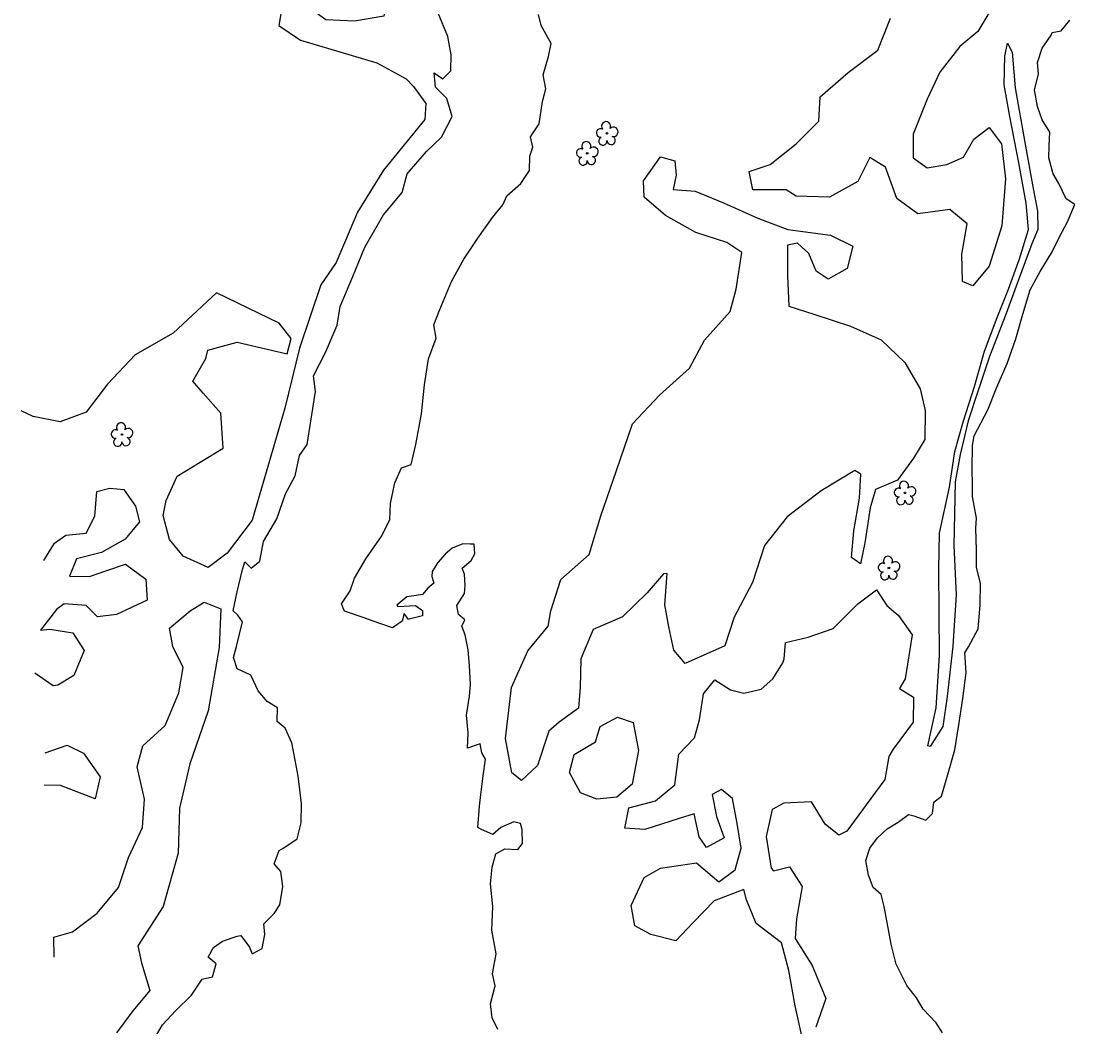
# Model space of a CAD drawing. Extents: x 3040896 to 3051146, y 687568 to 732976.
# Drawn here: x 3048913.1 to 3049340.2, y 695291.8 to 695699.4 of the extents above; entities that cross this region are included whole.
import ezdxf

# ---------------------------------------------------------------- set-up
doc = ezdxf.new("R2010")
doc.units = 0
for name, color, linetype in [('Exist Hydro Stream or Body of Water', 7, 'Continuous'), ('Exist Vegetation Hedge Row', 7, 'Continuous'), ('Exist Vegetation Tree CELL', 7, 'Continuous')]:
    doc.layers.add(name, color=color, linetype=linetype)

msp = doc.modelspace()

# ---------------------------------------------------------------- linework, layer by layer
at = {"layer": 'Exist Hydro Stream or Body of Water'}
for points in [[(3048966.66, 695286.1), (3048970.45, 695292.6), (3048975.85, 695298.41), (3048982.22, 695304.62), (3048986.46, 695311.08), (3048990.65, 695312.07), (3048992.15, 695317.38), (3048988.97, 695320.04), (3048991.09, 695323.95), (3048994.69, 695326.57), (3049000.67, 695328.5), (3049002.11, 695328.75), (3049005.7, 695324.09), (3049006.83, 695321.39), (3049010.79, 695323.59), (3049011.9, 695329.27), (3049011.46, 695333.54), (3049015.67, 695337.67), (3049018.02, 695341.17), (3049019.15, 695348.71), (3049018.42, 695354.7), (3049015.63, 695357.82), (3049017.68, 695363.23), (3049019.6, 695364.37), (3049025.04, 695367.97), (3049026.58, 695374.45), (3049026.78, 695382.3), (3049025.43, 695393.42), (3049024.22, 695399.88), (3049022.87, 695406.9), (3049020.18, 695412.82), (3049016.92, 695415.59), (3049017.05, 695421.02), (3049012.87, 695423.69), (3049009.16, 695427.93), (3049006.19, 695434.37), (3049000.68, 695436.81), (3048999.24, 695441.44), (3049000.46, 695445.95), (3049002.81, 695455.9), (3049000.96, 695458.59), (3048999.13, 695460.34), (3049000.73, 695468.01), (3049002.9, 695477.12), (3049003.85, 695480.21), (3049006.42, 695477.67), (3049009.9, 695480.51), (3049011.37, 695488.51), (3049016.74, 695497.6), (3049020.26, 695507.8), (3049024.13, 695515.06), (3049025.93, 695523.32), (3049029.01, 695527.8), (3049030.58, 695537.29), (3049032.42, 695549.28), (3049031.61, 695555.63), (3049036.47, 695565.03), (3049041.17, 695576.16), (3049042.49, 695583.73), (3049047.63, 695595.83), (3049052.39, 695607.82), (3049060, 695620.79), (3049067.58, 695629.97), (3049069.54, 695637.43), (3049077.38, 695646.48), (3049083.56, 695652.29), (3049087.78, 695660.77), (3049085.6, 695667.97), (3049081.01, 695672.65), (3049080.52, 695678.34), (3049084.09, 695676.02), (3049087.22, 695679.27), (3049087.4, 695685.71), (3049086.02, 695693.07), (3049082.1, 695702.52)], [(3049106.27, 695290.76), (3049103.99, 695295.41), (3049103.33, 695301.12), (3049105.29, 695308.41), (3049104.15, 695313.33), (3049105.62, 695321.43), (3049103.92, 695331.03), (3049104.32, 695340.57), (3049103.42, 695349.68), (3049104.09, 695356.47), (3049105.48, 695361.89), (3049109.22, 695363.97), (3049114.48, 695363.67), (3049116.35, 695366.05), (3049116.25, 695371.74), (3049115.53, 695374.23), (3049112.81, 695374.93), (3049107.54, 695372.57), (3049104.33, 695369.69), (3049099.74, 695371.73), (3049098.17, 695372.63), (3049098.95, 695381.21), (3049099.46, 695386.01), (3049100.37, 695393.49), (3049101.36, 695400.21), (3049099.82, 695402.83), (3049099.14, 695406.48), (3049094.09, 695404.7), (3049094.37, 695410.87), (3049093.66, 695418.1), (3049094.89, 695425.86), (3049095.31, 695430.51), (3049094.81, 695438.25), (3049094.26, 695444.6), (3049093.14, 695450.62), (3049091.76, 695454.17), (3049093, 695456.72), (3049090.36, 695458.84), (3049089.78, 695462.58), (3049092.81, 695467.38), (3049093.08, 695470.63), (3049092.78, 695475.26), (3049091.94, 695477.72), (3049095.58, 695480.79), (3049097.01, 695483.48), (3049096.7, 695487.42), (3049095.11, 695487.39), (3049092.11, 695487.54), (3049087.85, 695485.76), (3049084.98, 695483.33), (3049082.03, 695479.93), (3049079.7, 695476.33), (3049079.58, 695474.24), (3049080.37, 695471.59), (3049077.96, 695469.54), (3049075.74, 695466.93), (3049073.3, 695466.63), (3049069.47, 695466), (3049065.35, 695462.66), (3049065.87, 695462.13), (3049072.9, 695462.6), (3049075.74, 695460.55), (3049075.81, 695458.38), (3049070.4, 695457.05), (3049070.12, 695456.86), (3049068.4, 695459.36), (3049067.58, 695456.18), (3049063.69, 695453.53), (3049058.11, 695455.34), (3049051.79, 695457.64), (3049044.23, 695460.19), (3049042.92, 695463.23), (3049046.43, 695468.44), (3049048.26, 695473.58), (3049052.81, 695481.47), (3049059.31, 695490.75), (3049062.58, 695497.35), (3049062.8, 695503.86), (3049064.54, 695512.27), (3049067.34, 695518.29), (3049071.15, 695519.62), (3049073.09, 695527.74), (3049075.46, 695540.18), (3049076.66, 695551.96), (3049078.18, 695562.45), (3049081.28, 695570.89), (3049080.44, 695576.33), (3049082.82, 695582.43), (3049087.5, 695593.86), (3049092.58, 695602.92), (3049098.17, 695611.41), (3049104.12, 695619.78), (3049108.43, 695624.93), (3049110.03, 695628.62), (3049115.64, 695633.54), (3049119.12, 695638.79), (3049119.34, 695644.61), (3049120.58, 695648.29), (3049119.54, 695652.47), (3049123.11, 695657.68), (3049124.42, 695666.74), (3049125.81, 695671.97), (3049124.73, 695677.59), (3049126.82, 695685.07), (3049127.91, 695690.26), (3049123.88, 695697.65), (3049122.82, 695701.98)], [(3049286.61, 695289.37), (3049283.95, 695293.44), (3049278.76, 695298.98), (3049276.05, 695303.48), (3049272.07, 695308.5), (3049267.82, 695317.16), (3049265.81, 695325.34), (3049264.19, 695334.02), (3049262.97, 695340.58), (3049261.75, 695345.41), (3049258.51, 695348.2), (3049256.52, 695353.23), (3049255.43, 695359.18), (3049257.16, 695364.2), (3049260.18, 695368.35), (3049264.13, 695372.08), (3049268.55, 695374.79), (3049272.76, 695377.87), (3049274.87, 695377.31), (3049279.74, 695375.5), (3049282.46, 695378.2), (3049283.03, 695382.83), (3049286.15, 695385.33), (3049288.73, 695394.06), (3049291.56, 695403.99), (3049293.12, 695414.11), (3049294.84, 695424.81), (3049296.13, 695435.31), (3049295.64, 695443.36), (3049297.14, 695445.85), (3049300.95, 695453.03), (3049301.77, 695462.73), (3049301.92, 695471.65), (3049300.38, 695477.98), (3049300.35, 695484.98), (3049300.04, 695493.91), (3049300.32, 695497.93), (3049298.7, 695506.76), (3049298.65, 695511.44), (3049298.52, 695517.96), (3049298.75, 695527.43), (3049299.39, 695531.24), (3049304.94, 695541.86), (3049308.58, 695551.02), (3049312.81, 695560.65), (3049316.33, 695570.6), (3049319.16, 695580.54), (3049322.14, 695590.41), (3049326.17, 695597.83), (3049331.03, 695605.9), (3049334.2, 695612.46), (3049337.07, 695617.75), (3049340.23, 695625.03), (3049336.66, 695627.28), (3049333.67, 695633.55), (3049331.39, 695637.49), (3049329.66, 695643.9), (3049329.84, 695648.81), (3049329.99, 695654.42), (3049326.96, 695659.35), (3049325.1, 695664.75), (3049323.79, 695671.52), (3049325.47, 695677.89), (3049325.09, 695682.57), (3049326.97, 695688.42), (3049330.61, 695693.73), (3049331.03, 695694.78), (3049334.64, 695695.47), (3049338.14, 695699.79)]]:
    msp.add_lwpolyline(points, dxfattribs=at)
at = {"layer": 'Exist Vegetation Hedge Row'}
for points in [[(3048994.86, 695708.34), (3048999.79, 695706.61), (3049006.15, 695707.8), (3049016.31, 695713.59), (3049028.63, 695718.18), (3049044.93, 695714.68), (3049053.51, 695710.69), (3049061.35, 695706.84), (3049060.11, 695701.36), (3049048.3, 695699.33), (3049036.61, 695699.82), (3049027.3, 695706.7), (3049018.73, 695704.75), (3049017.58, 695697.64), (3049026.38, 695691.66), (3049042.33, 695686.87), (3049057.32, 695682.41), (3049069.12, 695675.93)], [(3049309.16, 695709.02), (3049300.93, 695695.11), (3049293.55, 695689.05), (3049285.54, 695678.67), (3049280.39, 695667.67), (3049274.73, 695653.6), (3049274.71, 695643.96), (3049280.32, 695639.96), (3049288.33, 695641.3), (3049295.06, 695644.25), (3049299.26, 695651.52), (3049305.44, 695656.29), (3049310.43, 695649.65), (3049312.11, 695635.4), (3049310.54, 695616.35), (3049305.43, 695600.07), (3049298.79, 695592.02), (3049294.64, 695593.86), (3049294.38, 695604.98), (3049296.58, 695617.24), (3049289.58, 695623.01), (3049276.52, 695621.26), (3049268.08, 695627.48), (3049263.46, 695640.22), (3049257.1, 695644.06), (3049252.25, 695634.34), (3049240.8, 695628.03), (3049227.3, 695628.47), (3049223.22, 695631.04), (3049209.74, 695630.94), (3049208.25, 695638.36), (3049216.65, 695641.24), (3049227.3, 695649.66), (3049236.49, 695658.82), (3049237.01, 695668.74), (3049248.26, 695678.52), (3049260.29, 695687.53), (3049265.5, 695700.58)], [(3049280.62, 695405.71), (3049283.99, 695421), (3049285.33, 695442.22), (3049285.26, 695459.52), (3049285.03, 695477.16), (3049285.4, 695491.87), (3049289.37, 695510.45), (3049291.61, 695524.98), (3049295.13, 695537.31), (3049299.49, 695551.33), (3049303.59, 695565.66), (3049308.7, 695579.26), (3049313.31, 695590.73), (3049317.78, 695602.97), (3049321.46, 695614.92), (3049320.5, 695625.52), (3049317.44, 695641.9), (3049313.91, 695660.72), (3049311.53, 695673.48), (3049311.86, 695685.17), (3049312.95, 695690.41), (3049314.81, 695686.75), (3049316.05, 695672.33), (3049319.89, 695650.15), (3049323.35, 695631.57), (3049325.04, 695622.4), (3049325.17, 695614.91), (3049322.72, 695609.15), (3049317.39, 695594.56), (3049311.89, 695579.75), (3049305.56, 695563.47), (3049300.89, 695549.29), (3049296.94, 695537.41), (3049293.67, 695523.73), (3049291.73, 695512.66), (3049291.17, 695486.82), (3049292.14, 695466.9), (3049290.76, 695446.02), (3049288.46, 695425.6), (3049286.63, 695413.45), (3049281.53, 695405.42), (3049280.62, 695405.71)], [(3049069.12, 695675.93), (3049072.21, 695672.81), (3049077.16, 695665.91), (3049076.81, 695659.54), (3049060.05, 695638.89), (3049049.48, 695621.88), (3049040.8, 695601.51), (3049034.58, 695592.46), (3049025.96, 695566.83), (3049019.96, 695542.44), (3049006.75, 695497.17), (3048996.7, 695483.71), (3048988.96, 695477.87), (3048978.86, 695482.52), (3048973.24, 695489.35), (3048970.71, 695498.99), (3048971.89, 695505.14), (3048976.41, 695514.92), (3048995.03, 695526.35), (3048994.07, 695540.54), (3048986.89, 695548.62), (3048982.78, 695553.4), (3048988.02, 695562.66), (3048988.84, 695566), (3049000.63, 695569.31), (3049020.92, 695564.52), (3049022.57, 695570.7), (3049017.68, 695576.94), (3048992.27, 695589.29), (3048974.79, 695572.87), (3048959.31, 695564.07), (3048948.13, 695552.24), (3048939.48, 695540.91), (3048929.02, 695536.96), (3048917.95, 695539.19), (3048913.11, 695541.36)], [(3049211.74, 695619.55), (3049223.92, 695614.86), (3049241.2, 695612.65), (3049250.15, 695608.22), (3049247.95, 695599.12), (3049240.21, 695594.82), (3049235.4, 695598.01), (3049232.4, 695605.2), (3049227.82, 695609.4), (3049223.68, 695608.56), (3049223.73, 695596.12), (3049224.27, 695583.8), (3049234.39, 695580.54), (3049249.26, 695575.78), (3049261.64, 695570.25), (3049271.33, 695560.98), (3049277.54, 695550.31), (3049279.57, 695541.6), (3049279.33, 695529.83), (3049274.84, 695522.21), (3049268.33, 695513.3), (3049259.43, 695509.56), (3049257.29, 695502.13), (3049255.09, 695487.94), (3049253.28, 695479.41), (3049249.7, 695481.99), (3049250.57, 695492.76), (3049252.91, 695505.99), (3049253.47, 695515.77), (3049251.04, 695517.31), (3049237.4, 695509), (3049223.64, 695498.46), (3049214.41, 695486.91), (3049209.54, 695471.85), (3049202.16, 695457.78), (3049198.28, 695446.22), (3049182.31, 695439), (3049177.63, 695444.49), (3049175.67, 695453.93), (3049174.03, 695462.83), (3049174.92, 695475.46), (3049173.45, 695475.33), (3049166.89, 695467.67), (3049156.83, 695457.97), (3049144.96, 695452.87), (3049140, 695440.97), (3049139.68, 695429.32), (3049139.01, 695420.89), (3049131.22, 695415.21), (3049126.99, 695411.55), (3049122.4, 695397.75), (3049115.89, 695391.67), (3049111.99, 695394.69), (3049109.4, 695408.69), (3049111.93, 695429.31), (3049118.47, 695444.12), (3049126.74, 695454.15), (3049127.78, 695460.37), (3049131.87, 695473.01), (3049143.34, 695483.17), (3049148.04, 695498.84), (3049154.44, 695517.24), (3049160.98, 695536.15), (3049171.8, 695547.82), (3049184.02, 695558.72), (3049190.03, 695570.11), (3049200.56, 695581.66), (3049202.88, 695590.72), (3049205.19, 695605.63), (3049199.17, 695609.63), (3049186.6, 695613.63), (3049174.27, 695620.55), (3049165.64, 695628.07), (3049165.35, 695634.67), (3049172.32, 695644.35), (3049178.12, 695642.79), (3049178.6, 695636.97), (3049177.41, 695631.15), (3049186.29, 695630.47), (3049197.77, 695625.74), (3049211.74, 695619.55)], [(3048922.28, 695480.75), (3048926.63, 695487.75), (3048931.28, 695490.98), (3048939.5, 695491.85), (3048943.06, 695498.76), (3048943.75, 695508.68), (3048949.09, 695510.09), (3048954.71, 695509.48), (3048959.54, 695502.75), (3048961.07, 695496.38), (3048955.33, 695489.46), (3048945.71, 695484.07), (3048935.54, 695481.46), (3048932.8, 695474.42), (3048940.78, 695474.23), (3048947.5, 695476.56), (3048955.47, 695479.23), (3048963.67, 695473.2), (3048964.24, 695464.69), (3048951.77, 695458.84), (3048944.14, 695457.89), (3048939.46, 695462.59), (3048930.53, 695463.21), (3048927.42, 695460.87), (3048920.94, 695452.49), (3048924.73, 695452.9), (3048934.12, 695451.46), (3048938.73, 695444.33), (3048934.43, 695434.16), (3048928.03, 695430.29), (3048926.07, 695429.93), (3048918.74, 695435.09)], [(3049217.74, 695432.81), (3049221.86, 695439.3), (3049222.45, 695440.99), (3049222.92, 695447.58), (3049232.09, 695449.76), (3049242.19, 695453.2), (3049252.27, 695463.26), (3049259.75, 695468.92), (3049263.98, 695462.51), (3049268.69, 695458.52), (3049274.2, 695450.68), (3049271.36, 695432.81), (3049269.19, 695428.91), (3049274.8, 695425.34), (3049274.6, 695415.31), (3049266.51, 695404.31), (3049264.87, 695401.31), (3049263.2, 695392.08), (3049255.65, 695381.7), (3049247.75, 695371.07), (3049244.51, 695369.53), (3049239.02, 695373.94), (3049233.44, 695382.92), (3049222.24, 695382.43), (3049217.54, 695379.84), (3049215.11, 695368.94), (3049217.06, 695356.07), (3049218.01, 695354.98), (3049224.54, 695356.6), (3049229.63, 695348.71), (3049227.44, 695335.5), (3049226.9, 695327.62), (3049233.7, 695316.69), (3049239.26, 695303.29), (3049235.24, 695291.64)], [(3048926.54, 695320.06), (3048926.34, 695328.09), (3048933.9, 695330.3), (3048943.99, 695337.85), (3048952.58, 695348.2), (3048956.6, 695360.43), (3048962.3, 695372.61), (3048963.16, 695383.99), (3048960.1, 695397.1), (3048962.51, 695405.6), (3048971.57, 695413.9), (3048977.11, 695427.08), (3048978.82, 695437.4), (3048974.57, 695445.94), (3048973.28, 695453.31), (3048981.63, 695460.38), (3048987.29, 695463.86), (3048994.06, 695461.13), (3048993.41, 695445.48), (3048988.98, 695419.9), (3048981.56, 695398.36), (3048977.31, 695380.37), (3048976.84, 695362.22), (3048970.75, 695340.56), (3048960.37, 695324.56), (3048961.85, 695317.67), (3048965.29, 695306.53), (3048958.38, 695298.21), (3048951.77, 695289.37)], [(3049230.48, 695283.81), (3049226.91, 695300.27), (3049224.22, 695314.58), (3049221.27, 695325.82), (3049211.09, 695333.69), (3049207.15, 695343.22), (3049205.99, 695347.41), (3049194.03, 695342.9), (3049185.56, 695334.08), (3049178.42, 695326.67), (3049168.29, 695329.23), (3049161.82, 695332.75), (3049160.37, 695340.95), (3049165.65, 695352.33), (3049172.26, 695356.05), (3049186.83, 695358.19), (3049195.94, 695350.55), (3049202.56, 695355.47), (3049205.01, 695364.16), (3049203.3, 695374.22), (3049201.42, 695384.3), (3049197.04, 695388.01), (3049193.21, 695385.9), (3049194.96, 695376.99), (3049198.06, 695368.34), (3049190.9, 695364.41), (3049187.95, 695368.8), (3049185.91, 695378.12), (3049179.85, 695376.21), (3049165.96, 695371.78), (3049157.76, 695372.31), (3049159.39, 695380.48), (3049170.2, 695383.38), (3049178.12, 695389.85), (3049179.7, 695402.26), (3049185.99, 695408.94), (3049188.08, 695416.18), (3049189.73, 695426.76), (3049194.35, 695432.41), (3049200.6, 695428.34), (3049206.05, 695426.96), (3049213.09, 695428.57), (3049217.74, 695432.81)], [(3049139.84, 695386.59), (3049135.33, 695394.82), (3049137.28, 695402.2), (3049145.91, 695407.26), (3049147.82, 695413.54), (3049154.77, 695417.29), (3049161.2, 695415.16), (3049163.32, 695403.75), (3049160.77, 695390.19), (3049154.6, 695384.87), (3049146.47, 695384.07), (3049139.84, 695386.59)], [(3048922.93, 695402.81), (3048931.85, 695405.98), (3048938.43, 695402.73), (3048945.18, 695393.09), (3048943.19, 695384.16), (3048937.83, 695386.26), (3048929.14, 695389.65), (3048922.46, 695389.72)]]:
    msp.add_lwpolyline(points, dxfattribs=at)
at = {"layer": 'Exist Vegetation Tree CELL'}
for p, q in [((3049150.61, 695653.9), (3049150.61, 695653.9)), ((3049142.56, 695645.8), (3049142.56, 695645.8)), ((3048953.99, 695531.84), (3048953.99, 695531.84)), ((3049271.34, 695508.18), (3049271.34, 695508.18)), ((3049264.83, 695477.76), (3049264.83, 695477.76))]:
    msp.add_line(p, q, dxfattribs=at)
for centre in [(3049150.61, 695653.9), (3049142.56, 695645.8), (3048953.99, 695531.84), (3049271.34, 695508.18), (3049264.83, 695477.76)]:
    msp.add_circle(centre, 0.326, dxfattribs=at)
for centre, radius, start, end in [((3049150.22, 695656.78), 1.86, 330.1651, 219.7134), ((3049148, 695654.06), 1.73, 62.6636, 279.3457), ((3049153.15, 695654.49), 1.9, 257.1011, 134.1999), ((3049142.18, 695648.67), 1.86, 330.1651, 219.7134), ((3049148.9, 695650.78), 1.69, 111.5671, 6.231), ((3049152.28, 695651), 1.7, 181.2822, 74.56), ((3049139.95, 695645.95), 1.73, 62.6636, 279.3457), ((3049145.11, 695646.38), 1.9, 257.1011, 134.1999), ((3049140.86, 695642.68), 1.69, 111.5671, 6.231), ((3049144.23, 695642.9), 1.7, 181.2822, 74.56), ((3048953.61, 695534.71), 1.86, 330.1651, 219.7134), ((3048951.39, 695531.99), 1.73, 62.6636, 279.3457), ((3048955.66, 695528.94), 1.7, 181.2822, 74.56), ((3048956.54, 695532.43), 1.9, 257.1011, 134.1999), ((3048952.29, 695528.72), 1.69, 111.5671, 6.231), ((3049268.73, 695508.33), 1.73, 62.6636, 279.3457), ((3049270.95, 695511.05), 1.86, 330.1651, 219.7134), ((3049273.88, 695508.77), 1.9, 257.1011, 134.1999), ((3049269.63, 695505.06), 1.69, 111.5671, 6.231), ((3049273.01, 695505.28), 1.7, 181.2822, 74.56), ((3049262.23, 695477.92), 1.73, 62.6636, 279.3457), ((3049264.45, 695480.64), 1.86, 330.1651, 219.7134), ((3049267.38, 695478.35), 1.9, 257.1011, 134.1999), ((3049263.13, 695474.64), 1.69, 111.5671, 6.231), ((3049266.51, 695474.87), 1.7, 181.2822, 74.56)]:
    msp.add_arc(centre, radius, start, end, dxfattribs=at)

doc.saveas('drawing.dxf')
